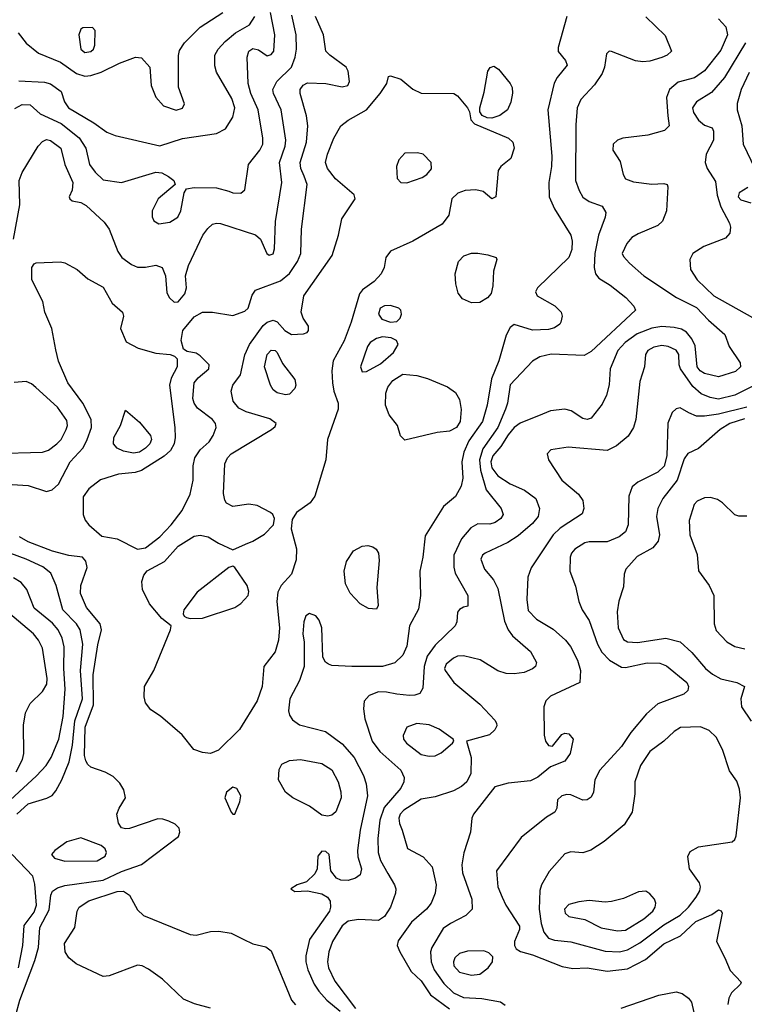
# Model space of a CAD drawing. Extents: x 1173029 to 1307123, y 522559 to 678521.
# Tile 299 of 623: x 1257903 to 1261482, y 542275 to 547140. Entities that reach past the tile are written whole.
import ezdxf

# ---------------------------------------------------------------- set-up
doc = ezdxf.new("R2010")
doc.units = 0

msp = doc.modelspace()

# ---------------------------------------------------------------- linework, layer by layer
at = {"layer": '0CON10XD'}
for points in [[(1257872.5, 546055), (1257903.8, 546225), (1257900, 546345), (1257914.7, 546385.3), (1257994.2, 546515.8), (1258015, 546538.5), (1258035, 546547.9), (1258055, 546543.6), (1258105.6, 546505), (1258125.3, 546425), (1258164.6, 546335.4), (1258161.7, 546298.3), (1258146.7, 546265), (1258150, 546255), (1258162.5, 546245), (1258205, 546236), (1258231.7, 546221.7), (1258320.3, 546140.3), (1258345.5, 546105.5), (1258387.5, 545995), (1258408.1, 545965), (1258455, 545931.2), (1258485, 545917.9), (1258525, 545917.3), (1258575, 545927.1), (1258607.1, 545915), (1258623.5, 545875), (1258629.8, 545789.8), (1258642.2, 545765), (1258665, 545744.5), (1258685, 545745.5), (1258718.8, 545785), (1258726.2, 545815), (1258722.5, 545875), (1258736.2, 545925), (1258806.9, 546075), (1258831.3, 546108.7), (1258855, 546129.1), (1258875, 546135.4), (1258895, 546133.1), (1259067.1, 546077.1), (1259092.5, 546055), (1259123.3, 545985), (1259135, 545977.1), (1259155, 545982.5), (1259162.1, 546007.9), (1259166.7, 546143.3), (1259196.8, 546335), (1259185.6, 546434.4), (1259213.3, 546515), (1259217.4, 546545), (1259194.1, 546695), (1259155.8, 546775), (1259153.6, 546795), (1259173.4, 546835), (1259245.9, 546905), (1259263.7, 546955), (1259269.7, 546995), (1259268.8, 547065), (1259247.1, 547162.9)], [(1257878.9, 546701.1), (1257915, 546721.8), (1257955, 546720), (1258004.5, 546674.5), (1258107.3, 546627.3), (1258196.3, 546556.3), (1258229.3, 546505), (1258247.7, 546425), (1258275, 546386.5), (1258315, 546349.1), (1258405, 546335.4), (1258575, 546387.1), (1258605, 546382.7), (1258638.6, 546365), (1258664.3, 546345), (1258670, 546325), (1258586, 546255), (1258556.9, 546195), (1258556.6, 546166.6), (1258565, 546146.2), (1258590.6, 546130.6), (1258645, 546140), (1258684.4, 546165), (1258697.9, 546195), (1258715.5, 546284.5), (1258727.5, 546305), (1258765, 546310.5), (1258875, 546309.5), (1258935, 546292), (1258956, 546284), (1258995, 546282.5), (1259015, 546300), (1259033.1, 546425), (1259089.6, 546495), (1259104, 546525), (1259104.1, 546555), (1259080.3, 546695), (1259044.7, 546775), (1259031.4, 546825), (1259026, 546955), (1259033.9, 546985), (1259055, 546996.9), (1259081.7, 546991.7), (1259125, 546961.9), (1259145, 546968.6), (1259157.9, 546985), (1259162.8, 547065), (1259141, 547175)], [(1257895.4, 547075), (1257934.8, 547024.8), (1257995.3, 546975.3), (1258105, 546929.6), (1258184.1, 546874.1), (1258225, 546861.6), (1258255, 546864.2), (1258305, 546880.3), (1258395, 546925.3), (1258475, 546954.4), (1258505, 546951.4), (1258545.6, 546905), (1258552.5, 546815), (1258575, 546758), (1258613.8, 546715), (1258675, 546692.7), (1258706.9, 546703.1), (1258717.5, 546725), (1258686.7, 546806.7), (1258686.4, 546963.6), (1258692.9, 546987.1), (1258716.4, 547025), (1258795, 547102.3), (1258905.6, 547175)], [(1257865, 544843.6), (1257945, 544839.2), (1258035, 544809.2), (1258062.9, 544817.1), (1258094.1, 544845.9), (1258151.8, 544955), (1258215.6, 545024.4), (1258236.8, 545065), (1258256.9, 545125), (1258255.3, 545165), (1258215.2, 545245.2), (1258140, 545345), (1258095, 545453.3), (1258081.4, 545508.6), (1258060.8, 545615), (1258027.8, 545695), (1258017.4, 545747.4), (1257962.5, 545855), (1257963.3, 545915), (1257975, 545933.8), (1257985, 545938), (1258105, 545943.8), (1258125, 545938.8), (1258186.7, 545905), (1258239.1, 545859.1), (1258315, 545818.9), (1258358.8, 545738.8), (1258410, 545695), (1258415.7, 545675), (1258400, 545615), (1258429.1, 545549.1), (1258487.6, 545517.6), (1258575, 545491.8), (1258645.6, 545485.6), (1258667.5, 545477.5), (1258680, 545465), (1258681.4, 545425), (1258651.7, 545368.3), (1258643.4, 545335), (1258669.2, 545125), (1258671.3, 545075), (1258666.1, 545045), (1258647.9, 545012.1), (1258617, 544983), (1258505, 544912.6), (1258472.9, 544902.9), (1258391.2, 544895), (1258302.7, 544867.3), (1258245, 544822.5), (1258216.9, 544783.1), (1258215.7, 544695), (1258226.6, 544666.6), (1258244.2, 544645), (1258308.8, 544588.8), (1258385, 544574.4), (1258485, 544523.6), (1258525, 544530.8), (1258595, 544584.6), (1258651.6, 544645), (1258705, 544714.4), (1258745.4, 544795.4), (1258759.2, 544865), (1258759.6, 544935), (1258768.5, 544975), (1258794.4, 545015), (1258839.4, 545055), (1258858.1, 545085), (1258873.1, 545125), (1258869.4, 545145), (1258854.6, 545164.6), (1258780.9, 545220.9), (1258764, 545245), (1258758.3, 545268.3), (1258764.3, 545345), (1258785, 545370.8), (1258837.5, 545415), (1258839.2, 545435), (1258795, 545480), (1258775, 545492), (1258730.7, 545500.7), (1258711.7, 545511.7), (1258700, 545555), (1258708.2, 545605), (1258765, 545671.1), (1258805, 545694.5), (1258854.6, 545694.6), (1258955, 545678.6), (1259015, 545699.2), (1259030.8, 545715), (1259050.6, 545779.4), (1259066.9, 545803.1), (1259190.3, 545849.7), (1259235, 545885.5), (1259275.3, 545945), (1259291.3, 545985), (1259294.7, 546105), (1259322.5, 546325), (1259307.4, 546367.4), (1259290.6, 546405), (1259287.6, 546435), (1259318.9, 546535), (1259325.9, 546615.9), (1259320, 546665), (1259287.3, 546775), (1259288.5, 546795), (1259303.3, 546816.7), (1259325, 546828.8), (1259415, 546825.5), (1259495, 546807.5), (1259523.3, 546815), (1259532, 546835), (1259524.4, 546885), (1259515.6, 546905), (1259434, 546964), (1259415.6, 546985), (1259403.6, 547065), (1259364.6, 547155)], [(1257897.9, 546837.9), (1258025, 546831.3), (1258055, 546823.1), (1258108.1, 546785), (1258123.8, 546733.8), (1258143.5, 546705), (1258269.3, 546630.7), (1258332.5, 546585), (1258375, 546568.2), (1258595, 546516), (1258706.9, 546553.1), (1258875, 546578.2), (1258919.4, 546600.6), (1258955, 546658), (1258966, 546705), (1258949.9, 546749.9), (1258875, 546880), (1258867.3, 546912.7), (1258867.1, 546965), (1258883.1, 546995), (1258918.1, 547031.9), (1258968.9, 547075), (1259037.9, 547115), (1259064.2, 547155.8)], [(1260605.6, 547155), (1260563, 547003), (1260563, 546983), (1260598.3, 546938.3), (1260607.5, 546915), (1260558, 546855), (1260543.2, 546826.8), (1260511.8, 546695), (1260530.7, 546465), (1260529.3, 546415), (1260516.2, 546335), (1260518.5, 546265), (1260543.6, 546205), (1260625.4, 546075.4), (1260631.8, 546045), (1260630, 546005), (1260614.6, 545965), (1260460, 545815), (1260450, 545795), (1260458, 545775), (1260546.2, 545726.2), (1260576.7, 545695), (1260581.4, 545675), (1260576.2, 545645), (1260571.2, 545635), (1260545, 545616.9), (1260515, 545608.5), (1260436.2, 545606.2), (1260345, 545633.8), (1260325, 545618.8), (1260305, 545582), (1260269.2, 545455), (1260233.3, 545365), (1260211.2, 545235), (1260187.9, 545155), (1260120.7, 545059.3), (1260096, 545004), (1260086.5, 544955), (1260091.8, 544875), (1260084, 544836), (1260055, 544784.2), (1259995.5, 544734.5), (1259905, 544590), (1259894.5, 544485), (1259879.4, 544415), (1259883.1, 544295), (1259872.1, 544227.9), (1259827.8, 544145), (1259815.3, 544045), (1259795, 544000.6), (1259755, 543962.1), (1259695, 543943.5), (1259543.8, 543943.8), (1259445, 543948.8), (1259427.5, 543955), (1259412.5, 543965), (1259400.7, 543990.7), (1259395.8, 544135), (1259382.7, 544172.7), (1259365, 544193.8), (1259335, 544206.2), (1259315.9, 544194.1), (1259305.8, 544165), (1259301.1, 544105), (1259307.5, 544065), (1259307.5, 543945), (1259285.4, 543874.6), (1259236.5, 543785), (1259231.1, 543725), (1259235, 543703.3), (1259250.2, 543680.2), (1259284, 543656), (1259412.6, 543622.6), (1259495, 543561.8), (1259554.8, 543494.8), (1259600.8, 543405), (1259613.8, 543365), (1259620.6, 543305), (1259584.2, 543135), (1259570.8, 543035), (1259573.3, 543003.3), (1259590.5, 542945), (1259584.5, 542915.5), (1259561.7, 542898.3), (1259525, 542886.2), (1259488.6, 542888.6), (1259468.3, 542898.3), (1259439.4, 542935), (1259430.8, 543015), (1259415, 543030.8), (1259395, 543031.4), (1259375, 543007.5), (1259371.4, 542945), (1259360.3, 542919.7), (1259319.7, 542880.3), (1259272.5, 542865), (1259242.5, 542845), (1259261.7, 542831.7), (1259325, 542836.2), (1259395, 542820.6), (1259423.8, 542803.8), (1259435.5, 542785), (1259438.2, 542755), (1259433.1, 542735), (1259333.8, 542595), (1259315.3, 542515), (1259315.3, 542485), (1259326.5, 542445), (1259357.6, 542375), (1259380.2, 542340.2), (1259419.6, 542295), (1259485, 542241.9)], [(1260994.7, 547154.7), (1261091.3, 547061.3), (1261121.9, 546985), (1261101.4, 546965), (1261075, 546952.5), (1261015.3, 546934.7), (1260981.1, 546931.1), (1260945, 546936.5), (1260825, 546982.5), (1260815, 546984), (1260801.7, 546971.7), (1260790.9, 546905), (1260780, 546875), (1260741.3, 546818.7), (1260674.1, 546745.9), (1260655.8, 546705), (1260649, 546621), (1260648, 546345), (1260665.3, 546295.3), (1260683.6, 546263.6), (1260715, 546241.2), (1260778.9, 546218.9), (1260797.5, 546187.5), (1260794.3, 546164.3), (1260760.9, 546075), (1260743.9, 545985), (1260740.4, 545915), (1260746.7, 545885), (1260762.4, 545862.4), (1260819, 545829), (1260896.9, 545766.9), (1260935.6, 545725), (1260944.4, 545705), (1260725, 545500.4), (1260691.5, 545481.5), (1260528, 545488), (1260471.2, 545475), (1260435, 545452.2), (1260324.8, 545335.2), (1260312.5, 545245), (1260302.8, 545215), (1260264.5, 545125), (1260189.7, 545020.3), (1260173.6, 544965), (1260179, 544915), (1260206.6, 544816.6), (1260281.1, 544725), (1260291.1, 544695), (1260278.9, 544675), (1260252, 544655), (1260225, 544647.7), (1260165, 544648.8), (1260130.6, 544629.4), (1260084.8, 544575.2), (1260047.1, 544495), (1260046.6, 544435), (1260053.2, 544405), (1260115.8, 544294.2), (1260117, 544243), (1260095, 544236.7), (1260075, 544226.2), (1260065, 544212.5), (1260062, 544165), (1260054.3, 544145), (1259955, 544049.2), (1259915.7, 543995), (1259900, 543945), (1259893.2, 543836.8), (1259878.8, 543811.2), (1259855, 543802.2), (1259828.3, 543801.7), (1259765, 543806.8), (1259715, 543818.2), (1259675, 543818.5), (1259629.3, 543800.7), (1259605, 543772.5), (1259601.5, 543735), (1259608.2, 543685), (1259643.4, 543575), (1259680.8, 543525), (1259785, 543431.5), (1259802.5, 543395), (1259800.4, 543375), (1259785, 543343.3), (1259702.7, 543247.3), (1259682.2, 543185), (1259671.6, 543095), (1259672.9, 543025), (1259685.6, 542985.6), (1259721.5, 542921.5), (1259754.2, 542865), (1259760.8, 542845), (1259759.4, 542825), (1259733.5, 542755), (1259705, 542709.4), (1259675, 542690), (1259576.5, 542693.5), (1259525, 542685.9), (1259495, 542662.5), (1259448, 542585), (1259429.5, 542535), (1259423.4, 542485), (1259428.8, 542455), (1259458.8, 542388.8), (1259560.7, 542255)], [(1261355, 547144.7), (1261390.5, 547105), (1261398.1, 547065), (1261365, 546990), (1261285, 546886.8), (1261235, 546853.3), (1261155, 546830.9), (1261111.9, 546795), (1261097.3, 546755), (1261104.6, 546664.6), (1261111.4, 546615), (1261087.5, 546592.5), (1261005, 546570), (1260881.2, 546555), (1260855.8, 546545), (1260834.3, 546525), (1260832.9, 546495), (1260869.1, 546439.1), (1260884, 546375), (1260895, 546354.2), (1260935, 546338.2), (1261025, 546328.1), (1261085, 546331.2), (1261100, 546325), (1261103.3, 546315), (1261097.1, 546195), (1261077.8, 546145), (1261055, 546123.6), (1260957.7, 546082.3), (1260926.9, 546063.1), (1260901.4, 546035), (1260878.9, 545985), (1260885, 545969.2), (1260915, 545936.7), (1260985, 545873.8), (1261147.5, 545767.5), (1261245, 545718.4), (1261305.3, 545655.3), (1261386.2, 545585), (1261406.2, 545525), (1261461.9, 545445), (1261462.2, 545425), (1261438.5, 545401.5), (1261355, 545375.3), (1261285, 545391.4), (1261263.9, 545405), (1261248.4, 545425), (1261239.4, 545529.4), (1261223.2, 545563.2), (1261195.7, 545595.7), (1261171, 545611), (1261135, 545618.9), (1261075, 545623.8), (1261025, 545616.2), (1260951.8, 545588.2), (1260894, 545545), (1260857.6, 545505), (1260818.5, 545415), (1260814.6, 545335.4), (1260801.8, 545285), (1260780.4, 545239.6), (1260725, 545172), (1260705, 545164.3), (1260685, 545169.2), (1260626.7, 545206.7), (1260595, 545216.5), (1260525, 545207.8), (1260485, 545190.4), (1260375, 545146.2), (1260345.2, 545124.8), (1260315, 545089.1), (1260279.5, 545030.5), (1260239.8, 544985), (1260230.5, 544955), (1260235.2, 544925), (1260265, 544886.1), (1260325, 544847.2), (1260395.6, 544815), (1260451.9, 544775), (1260469.5, 544725), (1260462.9, 544685), (1260435, 544650), (1260365, 544589.6), (1260313.9, 544556.1), (1260202, 544505), (1260188, 544495), (1260180.8, 544475), (1260199.2, 544425), (1260243, 544373), (1260265, 544329.2), (1260298, 544168), (1260314.6, 544125), (1260337.5, 544095), (1260425, 544018.6), (1260455.8, 543964.2), (1260450.8, 543945), (1260435, 543932.5), (1260394.7, 543915.3), (1260345, 543907.9), (1260305, 543910.4), (1260265, 543922.1), (1260177.1, 543977.1), (1260095, 543996.2), (1260065, 543994.5), (1260045, 543986.2), (1260008.9, 543955), (1260001.5, 543935), (1260004.5, 543925), (1260047.5, 543865), (1260175, 543757.8), (1260249.4, 543679.4), (1260258.6, 543665), (1260259.1, 543650.9), (1260249.3, 543630.7), (1260222.7, 543607.3), (1260110, 543575), (1260133.1, 543495), (1260130.4, 543415), (1260110.8, 543375), (1260085, 543352), (1260045, 543330), (1259955, 543300), (1259885, 543288.8), (1259800, 543235), (1259781.2, 543215), (1259776, 543195), (1259778.3, 543168.3), (1259791.1, 543135), (1259818.8, 543045), (1259895, 543004.6), (1259940, 542955), (1259959.6, 542865), (1259954.4, 542824.4), (1259935.5, 542775), (1259911.5, 542745), (1259838.6, 542681.4), (1259771.5, 542588.5), (1259767.1, 542565), (1259779.6, 542535), (1259836.9, 542436.9), (1259885, 542391.2), (1259931.2, 542321.2), (1260025, 542253.5)], [(1258225, 546977.8), (1258255, 546982.5), (1258267.1, 546995), (1258274.2, 547015), (1258276.4, 547086.4), (1258261.7, 547101.7), (1258215, 547100), (1258205, 547092.5), (1258194.4, 547065.6), (1258204.5, 546995), (1258225, 546977.8)], [(1261488.1, 547025), (1261384.7, 546855), (1261320.2, 546779.8), (1261246.4, 546733.6), (1261226.6, 546705), (1261230.7, 546680.7), (1261255, 546643.1), (1261285, 546618.6), (1261323.3, 546605), (1261329.7, 546589.7), (1261330, 546545), (1261294, 546476), (1261288.2, 546435), (1261297.5, 546405), (1261339.9, 546339.9), (1261347.1, 546272.9), (1261365.3, 546215), (1261408.5, 546135), (1261413.1, 546115), (1261410, 546085), (1261389.1, 546060.9), (1261281.3, 546018.7), (1261226.9, 545985), (1261212.9, 545955), (1261215.7, 545905), (1261248.5, 545855), (1261330.9, 545775), (1261605, 545622.5)], [(1260235, 546653.6), (1260212.5, 546655), (1260187.3, 546667.3), (1260176, 546685), (1260175.7, 546705), (1260197.7, 546782.3), (1260214.5, 546885), (1260226.3, 546903.7), (1260245, 546910), (1260267.1, 546895), (1260325.7, 546825), (1260335.6, 546805), (1260337.6, 546777.6), (1260327.8, 546732.2), (1260311.9, 546695), (1260274, 546666), (1260235, 546653.6)], [(1261505, 546879.5), (1261465.8, 546795), (1261445.9, 546725.9), (1261445.7, 546695), (1261470, 546615), (1261476.2, 546525), (1261533.1, 546405)], [(1258845, 543513.6), (1258805, 543518.5), (1258763.4, 543533.4), (1258705, 543606.4), (1258598.1, 543698.1), (1258550.7, 543730.7), (1258524, 543765), (1258517.5, 543795), (1258518.6, 543845), (1258565.8, 543924.2), (1258648, 544125), (1258651.2, 544145), (1258605, 544182), (1258543.9, 544253.9), (1258510, 544325), (1258506.4, 544365), (1258516.4, 544395), (1258533.1, 544416.9), (1258617.7, 544462.3), (1258685, 544538.2), (1258765, 544588.5), (1258795, 544593.1), (1258834.4, 544584.4), (1258885, 544552.9), (1258955, 544521.4), (1259017.9, 544547.9), (1259055, 544562.7), (1259112.7, 544597.3), (1259156.2, 544645), (1259160.8, 544675), (1259152.5, 544695), (1259140.8, 544705), (1259075, 544740.4), (1259035, 544746.2), (1258955, 544734.4), (1258925, 544752), (1258915.5, 544765.5), (1258909.7, 544799.7), (1258915.4, 544945), (1258929.2, 544975), (1258947.3, 544995), (1259146.5, 545115), (1259165, 545130.6), (1259169.1, 545145), (1259138.6, 545168.6), (1259021.8, 545201.8), (1258985, 545220.8), (1258957.3, 545255), (1258946.5, 545305), (1258955.6, 545335), (1258993.1, 545385), (1259015.2, 545484.8), (1259037.2, 545535), (1259105, 545628.7), (1259125, 545645.3), (1259154.7, 545655.3), (1259175, 545647.5), (1259212.9, 545605), (1259245, 545585.4), (1259305, 545587.1), (1259323.3, 545595), (1259330, 545605), (1259330, 545625), (1259303.1, 545665), (1259293.3, 545695), (1259306.2, 545775), (1259445.5, 545975), (1259477.1, 546075), (1259494.6, 546155.4), (1259560, 546255), (1259554.3, 546275), (1259463, 546353), (1259422.9, 546405), (1259413.8, 546435), (1259422.3, 546475), (1259454.6, 546555), (1259488.5, 546615), (1259525, 546643.2), (1259615.8, 546694.2), (1259683.9, 546775), (1259715.7, 546825), (1259725, 546860), (1259735, 546863.3), (1259785, 546845.6), (1259845, 546797.3), (1259885, 546777.2), (1260046.7, 546775), (1260065, 546763.8), (1260113.8, 546705), (1260123.8, 546685), (1260131.2, 546645), (1260148.8, 546625), (1260317.5, 546555), (1260337.8, 546535), (1260344.4, 546505), (1260329.2, 546455), (1260280, 546415), (1260265.9, 546394.1), (1260255, 546264.2), (1260235, 546255.7), (1260191.4, 546291.4), (1260155, 546300), (1260103.8, 546296.2), (1260066.3, 546283.7), (1260037.5, 546255), (1260022.9, 546175), (1259989.5, 546130.5), (1259845, 546046.5), (1259735, 545996.2), (1259710.9, 545965), (1259702.7, 545915), (1259688.2, 545885), (1259653.4, 545846.6), (1259596.7, 545805), (1259580.5, 545785), (1259539.3, 545645), (1259505, 545553.8), (1259451.8, 545455), (1259444.2, 545405), (1259447, 545345), (1259454.4, 545304.4), (1259476, 545245), (1259476.1, 545215), (1259423.4, 545065), (1259415.3, 544965), (1259360.5, 544785), (1259337.4, 544752.6), (1259269.6, 544705), (1259248.8, 544671.2), (1259243.1, 544625), (1259269.8, 544525), (1259268, 544472), (1259245, 544400), (1259194.8, 544345.2), (1259177.7, 544312.3), (1259172.8, 544265), (1259186.2, 544135), (1259181, 544075), (1259163.8, 544016.2), (1259108.4, 543945), (1259099.7, 543845), (1259076.1, 543775), (1258987.7, 543632.3), (1258885, 543530.9), (1258845, 543513.6)], [(1259815, 546333.5), (1259890.3, 546359.7), (1259914.5, 546375.5), (1259936.4, 546403.6), (1259935.7, 546435), (1259895.8, 546475), (1259868.3, 546481.7), (1259805, 546480.6), (1259775, 546447.5), (1259764.6, 546415), (1259766.9, 546355), (1259785, 546335.6), (1259815, 546333.5)], [(1261499.1, 546310.9), (1261456.2, 546285), (1261450.6, 546265), (1261465, 546250.6), (1261513.3, 546235)], [(1260135, 545741.1), (1260090.3, 545760.3), (1260068.8, 545788.8), (1260056.7, 545835), (1260052.9, 545885), (1260070, 545945), (1260096.1, 545973.9), (1260134.2, 545985.8), (1260165, 545987.1), (1260215, 545977.9), (1260255.7, 545965.7), (1260260, 545955), (1260242.2, 545897.8), (1260240.4, 545825), (1260232, 545788), (1260212.7, 545765), (1260175, 545742.9), (1260135, 545741.1)], [(1259735, 545645.8), (1259765, 545648.8), (1259781.2, 545665), (1259789.2, 545685), (1259785.7, 545705), (1259776, 545715), (1259735, 545727.8), (1259705, 545726.5), (1259683.3, 545715), (1259674.5, 545685), (1259690.7, 545660.7), (1259735, 545645.8)], [(1259595, 545400), (1259615, 545401.4), (1259685, 545439.5), (1259748.5, 545495), (1259772, 545535), (1259764.2, 545554.2), (1259737.9, 545567.9), (1259695, 545572.5), (1259665.3, 545564.7), (1259634.3, 545545), (1259620, 545525), (1259586.9, 545425), (1259595, 545400)], [(1259215, 545287.1), (1259175, 545295.8), (1259155, 545312), (1259142.2, 545335), (1259112.7, 545425), (1259124.7, 545485.3), (1259145, 545507.8), (1259163.8, 545505), (1259174.4, 545495), (1259201.4, 545441.4), (1259262.5, 545362.5), (1259266.7, 545335), (1259262, 545318), (1259235, 545290), (1259215, 545287.1)], [(1261608.2, 545371.8), (1261435, 545284.3), (1261355, 545264.3), (1261313, 545273), (1261268.3, 545291.7), (1261227.1, 545327.1), (1261167.2, 545415), (1261160, 545435), (1261158, 545485), (1261145, 545507.3), (1261105, 545525.3), (1261075, 545530.8), (1261035, 545522.7), (1261005.6, 545505), (1260993.6, 545485), (1260988.9, 545425), (1260965, 545352.5), (1260946.1, 545163.9), (1260934.4, 545125), (1260907.5, 545082.5), (1260850.6, 545035), (1260805, 545011.1), (1260612, 545028), (1260525.9, 545014.1), (1260508.8, 544995), (1260514, 544965), (1260580.5, 544865), (1260662.9, 544795), (1260683.5, 544765), (1260689.5, 544725), (1260681.7, 544698.3), (1260615.7, 544655.7), (1260572.1, 544627.9), (1260538.2, 544595), (1260428.8, 544431.2), (1260412.5, 544385), (1260407.9, 544275), (1260415, 544220.8), (1260455, 544178.5), (1260538, 544128), (1260598.5, 544075), (1260622.7, 544042.7), (1260657.7, 543975), (1260672.5, 543925), (1260670, 543865), (1260525, 543797.9), (1260502.2, 543775), (1260491.5, 543745), (1260493.1, 543605), (1260499.2, 543575), (1260515, 543554), (1260535, 543551.2), (1260581.2, 543608.8), (1260595, 543614), (1260615, 543611.2), (1260636, 543585), (1260621.9, 543515), (1260595, 543475.8), (1260525, 543448.6), (1260462.4, 543397.6), (1260425, 543379.6), (1260315, 543368.5), (1260250.2, 543349.8), (1260144.2, 543215), (1260135.7, 543195), (1260128.6, 543125), (1260096.1, 543023.9), (1260086, 542964), (1260090, 542925), (1260135.4, 542794.6), (1260137.3, 542745), (1260106.5, 542713.5), (1260030.6, 542675), (1259995, 542650), (1259937.8, 542555), (1259931.8, 542535), (1259935.3, 542485), (1259949.7, 542445), (1259997.7, 542377.7), (1260045, 542331.9), (1260095, 542309), (1260185, 542303.1), (1260276.9, 542286.9), (1260300.5, 542270.5)], [(1259805, 545062.5), (1259784.1, 545084.1), (1259769.2, 545135), (1259727.6, 545187.6), (1259708.8, 545235), (1259710.8, 545295), (1259721.1, 545325), (1259745, 545357.5), (1259795, 545388.7), (1259865, 545382.7), (1259917.7, 545367.7), (1260015.4, 545325.4), (1260055, 545298.6), (1260075, 545263.8), (1260083.4, 545213.4), (1260079.1, 545155), (1260060.4, 545125), (1260025, 545106.6), (1259965, 545100), (1259805, 545062.5)], [(1257775, 544997.1), (1258016, 545004), (1258045, 545013.1), (1258086.5, 545045), (1258108.2, 545065), (1258132.7, 545115), (1258138.4, 545135), (1258135, 545159.2), (1258090, 545225), (1257982, 545322), (1257961.5, 545341.5), (1257935, 545352.1), (1257875, 545346.8)], [(1261493.9, 545226.1), (1261355, 545191.6), (1261285, 545180.5), (1261245, 545181.1), (1261208.3, 545198.3), (1261165, 545222.2), (1261145, 545218.1), (1261125, 545198.6), (1261104.2, 545145.8), (1261099.1, 544985), (1261085.4, 544934.6), (1261055, 544903.9), (1260955.5, 544854.5), (1260927.3, 544832.7), (1260911.1, 544785), (1260908.9, 544645), (1260895, 544609.2), (1260864, 544585), (1260805, 544559.6), (1260715, 544560.4), (1260694, 544555), (1260645, 544523.3), (1260628.9, 544505), (1260621.5, 544485), (1260619.4, 544415), (1260648.6, 544341.4), (1260664.6, 544264.6), (1260680.6, 544225), (1260715, 544172), (1260756.7, 544055), (1260778.2, 544015), (1260816.1, 543976.1), (1260875, 543940.8), (1260895, 543939.7), (1261001.6, 543961.6), (1261065, 543960.9), (1261097.7, 543947.7), (1261197.5, 543865), (1261206.9, 543845), (1261202, 543825), (1261182.5, 543807.5), (1261055, 543759.1), (1260999.2, 543710.8), (1260921.3, 543618.7), (1260875, 543549.4), (1260767.6, 543432.4), (1260743.3, 543385), (1260737.4, 543322.6), (1260725, 543298), (1260705, 543285.8), (1260685, 543284), (1260625, 543310.6), (1260605, 543312.2), (1260581.2, 543305), (1260558.8, 543285), (1260556.1, 543243.9), (1260546.7, 543225), (1260505, 543200), (1260380.4, 543099.6), (1260258.1, 542935), (1260264.5, 542855), (1260286.2, 542805), (1260304.2, 542764.2), (1260371.2, 542661.2), (1260372, 542645), (1260346, 542585), (1260346.2, 542565), (1260355, 542550), (1260375.7, 542535.7), (1260435, 542518.9), (1260581.4, 542461.4), (1260635, 542452.5), (1260705, 542455.3), (1260805, 542438.1), (1260905, 542451.1), (1260993.8, 542496.2), (1261085, 542573.4), (1261166.7, 542613.3), (1261241.5, 542685), (1261321.5, 542718.5), (1261355, 542741.2), (1261367.7, 542737.7), (1261372, 542725), (1261344.5, 542585), (1261384.8, 542504.8), (1261411.6, 542441.6), (1261465.7, 542385), (1261462.9, 542375), (1261418.5, 542331.5), (1261404.6, 542305), (1261400, 542275)], [(1258465, 544997.5), (1258415, 545008.8), (1258383.5, 545023.5), (1258366.5, 545045), (1258367.1, 545075), (1258401.4, 545135), (1258425, 545210), (1258495, 545151.2), (1258548.8, 545085), (1258553.1, 545065), (1258545.4, 545045), (1258525, 545022.5), (1258495, 545002.7), (1258465, 544997.5)], [(1261482.4, 545167.6), (1261410.9, 545145), (1261362.1, 545115), (1261255, 545021.1), (1261203.5, 544996.5), (1261185, 544970), (1261150.3, 544865), (1261078.9, 544775), (1261054.1, 544725), (1261048.6, 544685), (1261062.5, 544595), (1261056.7, 544563.3), (1261029.7, 544530.3), (1260951.8, 544488.2), (1260896.7, 544425), (1260888.9, 544401.1), (1260885, 544337.5), (1260862.4, 544267.6), (1260853.1, 544215), (1260858.1, 544135), (1260885, 544076.9), (1260905, 544066.4), (1260955, 544062.7), (1261093.7, 544083.7), (1261165, 544066.9), (1261222.9, 544012.9), (1261290, 543935), (1261325, 543906.9), (1261365, 543882.5), (1261444.4, 543864.4), (1261482.5, 543845), (1261464, 543785), (1261468.6, 543745), (1261515, 543673.3)], [(1261495, 544686.9), (1261455, 544687.1), (1261435, 544694.3), (1261373.7, 544753.7), (1261349.5, 544769.5), (1261315, 544778.6), (1261285, 544776.9), (1261248.3, 544761.7), (1261234.6, 544745.4), (1261210, 544665), (1261212, 544595), (1261248.3, 544498.3), (1261255, 544416.7), (1261307.8, 544345), (1261331.9, 544295), (1261332.2, 544155), (1261342.6, 544122.6), (1261395, 544066.9), (1261435, 544043.5), (1261485, 544031.2)], [(1257882.7, 542217.3), (1257903.3, 542295), (1257977.7, 542492.3), (1257995.3, 542555), (1258003.1, 542655), (1258047.9, 542742.1), (1258056.2, 542813.8), (1258065, 542834), (1258088.8, 542851.2), (1258125, 542862.9), (1258315, 542888.9), (1258405, 542931.6), (1258505, 542965.5), (1258686.7, 543105), (1258694.5, 543125), (1258691.1, 543145), (1258670, 543165), (1258639.9, 543179.9), (1258610.5, 543190.5), (1258585, 543191.1), (1258445, 543144.4), (1258425, 543141.4), (1258405, 543147.5), (1258390.8, 543170.8), (1258383.1, 543215), (1258394.1, 543245), (1258424.6, 543295), (1258417.7, 543335), (1258398, 543368), (1258365, 543400), (1258325, 543422.8), (1258255, 543447.1), (1258239.5, 543459.5), (1258228.9, 543478.9), (1258223.5, 543505), (1258226.7, 543645), (1258266.9, 543755), (1258266.2, 543903.8), (1258289.2, 544050.8), (1258306.9, 544125), (1258299.6, 544155), (1258232.3, 544235), (1258203.9, 544305), (1258205.5, 544345), (1258236.1, 544433.9), (1258230, 544465), (1258213.8, 544483.8), (1258145, 544492.2), (1258065, 544513.3), (1257945, 544560.5), (1257901.8, 544585)], [(1259665, 544227.5), (1259625, 544231.2), (1259585, 544254), (1259535, 544306), (1259511.9, 544351.9), (1259505.4, 544415), (1259516.2, 544463.8), (1259551.2, 544515), (1259595, 544539.2), (1259622.3, 544542.3), (1259647.5, 544535), (1259664.2, 544524.2), (1259675.7, 544505), (1259678.3, 544468.3), (1259666.9, 544335), (1259673.3, 544245), (1259665, 544227.5)], [(1257888.8, 543215), (1257945, 543265.2), (1258036.3, 543293.7), (1258062.4, 543307.6), (1258080.9, 543329.1), (1258110.4, 543385), (1258147.2, 543472.8), (1258164, 543555), (1258175.1, 543675), (1258212.4, 543785), (1258203, 543925), (1258214.8, 544055), (1258202.2, 544125), (1258184.2, 544155), (1258115.8, 544225), (1258082.8, 544345), (1258055.9, 544405), (1258016.9, 544436.9), (1257935.6, 544475), (1257815, 544519.7)], [(1258745, 544181.2), (1258805, 544183.1), (1258965, 544235.5), (1258995, 544255.6), (1259030.6, 544295), (1259034.4, 544315), (1259025.6, 544345), (1258965, 544433.3), (1258955, 544440), (1258935, 544433.3), (1258778.9, 544311.1), (1258713.8, 544225), (1258710, 544205), (1258715, 544192.5), (1258726.1, 544186.1), (1258745, 544181.2)], [(1257855, 543284.3), (1257985.9, 543404.1), (1258033.2, 543455), (1258058.8, 543495), (1258095.4, 543585), (1258116.9, 543696.9), (1258127.8, 543832.2), (1258120.4, 543935), (1258121.7, 544041.7), (1258112.6, 544085), (1258093.5, 544125), (1258065, 544158.2), (1257975, 544233.1), (1257937.5, 544325), (1257909.8, 544359.8), (1257871.7, 544381.7)], [(1257885.8, 543424.2), (1257916.9, 543485), (1257923.5, 543515), (1257921.8, 543655), (1257932, 543715), (1257955, 543762.2), (1258015, 543820), (1258037.3, 543857.3), (1258037.9, 543885), (1258014.7, 544035), (1257995.4, 544075), (1257970.4, 544105), (1257845, 544212.3)], [(1259925, 543501.5), (1259955, 543503.3), (1259985, 543516.9), (1260041.2, 543565), (1260046.7, 543575), (1260044, 543585), (1259975, 543634.6), (1259924.5, 543655.5), (1259865, 543662.1), (1259815, 543644), (1259796.6, 543603.4), (1259798.5, 543585), (1259812.7, 543565), (1259885, 543509.6), (1259925, 543501.5)], [(1260865, 542535.2), (1260905, 542544.8), (1260965, 542578.6), (1261085, 542667.8), (1261165, 542716.2), (1261206.5, 542755), (1261244, 542805), (1261261.5, 542835), (1261266.1, 542856.1), (1261260, 542875), (1261210.4, 542945), (1261203.6, 543005), (1261215, 543030), (1261255, 543053.8), (1261422.1, 543077.9), (1261435, 543088.8), (1261441.7, 543108.3), (1261462.9, 543295), (1261457.9, 543337.9), (1261445, 543377.5), (1261409.3, 543429.3), (1261374.6, 543534.6), (1261343.1, 543595), (1261308.1, 543628.1), (1261265, 543645.4), (1261167.3, 543642.7), (1261135, 543623.8), (1261084.4, 543575), (1261014.5, 543525), (1260969.1, 543455), (1260941.5, 543375), (1260940.5, 543315), (1260928.5, 543225), (1260887.7, 543162.3), (1260789.8, 543080.2), (1260723.6, 543036.4), (1260685, 543022.9), (1260625, 543027.8), (1260595, 543019.2), (1260517.9, 542932.1), (1260480.8, 542865), (1260472.5, 542837.5), (1260469.1, 542745), (1260477.7, 542675), (1260491.3, 542631.3), (1260515, 542602.6), (1260545, 542591.7), (1260625, 542583.2), (1260795, 542537.4), (1260865, 542535.2)], [(1259425, 543204.6), (1259395, 543210.4), (1259335, 543254.6), (1259252, 543295), (1259215, 543324), (1259180.8, 543385), (1259183.8, 543435), (1259198.3, 543461.7), (1259235, 543480), (1259290, 543485), (1259395, 543464.6), (1259445, 543432.9), (1259475.9, 543375), (1259489.3, 543325), (1259490.7, 543295), (1259464, 543226), (1259445, 543209.5), (1259425, 543204.6)], [(1258965, 543214), (1258990.6, 543275), (1258994.3, 543305), (1258975, 543341.2), (1258955, 543348.8), (1258925, 543323.8), (1258915.8, 543295), (1258947.5, 543225), (1258955, 543214.2), (1258965, 543214)], [(1258125, 542982.2), (1258285, 542984.5), (1258325, 543007.1), (1258332.1, 543025), (1258325, 543042.9), (1258305, 543059.1), (1258205, 543097.5), (1258135, 543077.1), (1258076, 543035), (1258060, 543015), (1258075, 542997.5), (1258125, 542982.2)], [(1257897, 542455), (1257919, 542565), (1257925.6, 542664.4), (1257975, 542730.8), (1257986, 542765), (1257978.4, 542868.4), (1257967.7, 542907.7), (1257865.5, 543015)], [(1258845, 542256.5), (1258766.9, 542276.9), (1258711.2, 542301.2), (1258608.6, 542398.6), (1258539.4, 542449.4), (1258507.5, 542465), (1258485, 542468.6), (1258345, 542415.6), (1258315, 542412.2), (1258181.4, 542475), (1258145.6, 542505), (1258127.8, 542535), (1258124.6, 542575), (1258175.4, 542655), (1258186.2, 542735), (1258196.4, 542755), (1258244.1, 542785.9), (1258385, 542833.3), (1258415, 542833.5), (1258445.2, 542815.2), (1258485, 542741.5), (1258515, 542713.1), (1258745, 542620.4), (1258775, 542616), (1258845, 542635.2), (1258886.9, 542636.9), (1258947.4, 542627.4), (1259006.8, 542596.8), (1259055, 542574.7), (1259118.5, 542558.5), (1259145, 542538.6), (1259245.6, 542295), (1259265, 542272.5)], [(1260855, 542638.1), (1260895, 542641.6), (1260985, 542696.9), (1261029.2, 542735), (1261041.8, 542755), (1261044.5, 542775), (1261037.8, 542795), (1261015, 542821.4), (1260995, 542834.3), (1260959.3, 542830.7), (1260885, 542798.2), (1260825, 542783.5), (1260795, 542780), (1260715, 542787.5), (1260665, 542782.2), (1260615, 542768.9), (1260593.5, 542745), (1260597.1, 542725), (1260615, 542709.4), (1260694.4, 542694.4), (1260775, 542652.5), (1260855, 542638.1)], [(1260135, 542418.5), (1260175, 542423.8), (1260217.1, 542455), (1260238.8, 542485), (1260239.5, 542509.5), (1260219.7, 542529.7), (1260195, 542539.4), (1260115, 542538.5), (1260075, 542526.2), (1260052.1, 542505), (1260044.7, 542485), (1260047.1, 542465), (1260075, 542433.8), (1260135, 542418.5)], [(1260874.2, 542255.8), (1261059.4, 542320.6), (1261145, 542336.4), (1261175, 542328.5), (1261205.3, 542305.3), (1261220.5, 542285), (1261232.4, 542235)]]:
    msp.add_lwpolyline(points, dxfattribs=at)

doc.saveas('drawing.dxf')
